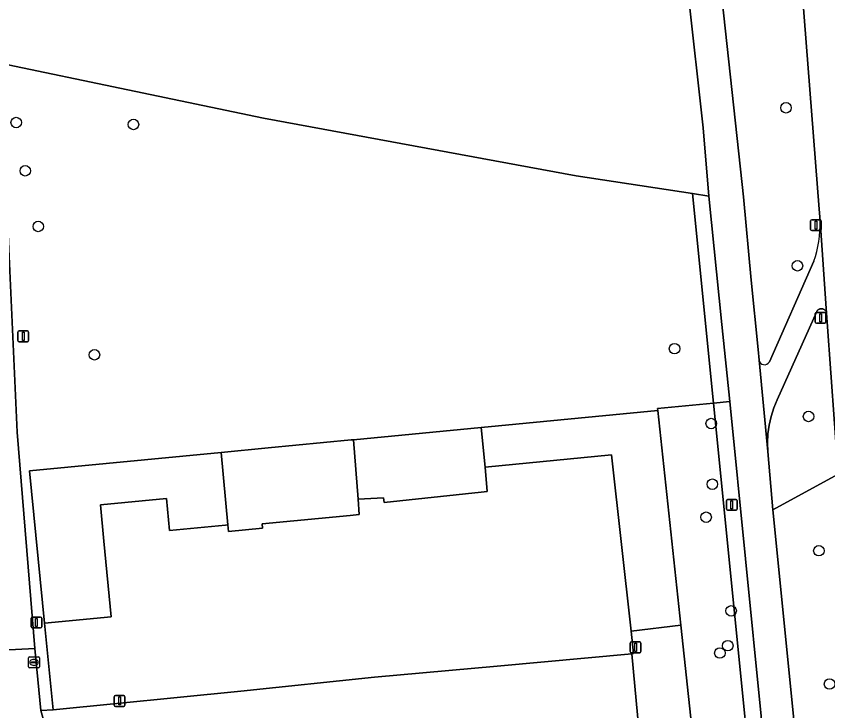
# Model space of a CAD drawing. Extents: x 161084 to 161928, y 385354 to 386522.
# Drawn here: x 161813.4 to 161888.9, y 386415 to 386479.7 of the extents above; entities that cross this region are included whole.
import ezdxf

# ---------------------------------------------------------------- set-up
doc = ezdxf.new("R2010")
doc.units = 0
for name, color, linetype in [('IMGEO_Afsluitpaal', 7, 'Continuous'), ('IMGEO_Berm_groen', 7, 'Continuous'), ('IMGEO_Boom', 7, 'Continuous'), ('IMGEO_Erf', 7, 'Continuous'), ('IMGEO_Fietspad_gesloten', 7, 'Continuous'), ('IMGEO_Fietspad_open', 7, 'Continuous'), ('IMGEO_Groenvoorziening', 7, 'Continuous'), ('IMGEO_Kolk', 7, 'Continuous'), ('IMGEO_Lichtmast', 7, 'Continuous'), ('IMGEO_Loofbos', 7, 'Continuous'), ('IMGEO_Pand', 7, 'Continuous'), ('IMGEO_Parkeervlak_open', 7, 'Continuous'), ('IMGEO_Rijbaan_lokaal_open', 7, 'Continuous'), ('IMGEO_Rijbaan_regionaal_gesloten', 7, 'Continuous'), ('IMGEO_Verkeersbordpaal', 7, 'Continuous'), ('IMGEO_Verkeerseiland_groen', 7, 'Continuous')]:
    doc.layers.add(name, color=color, linetype=linetype)

msp = doc.modelspace()

# ---------------------------------------------------------------- linework, layer by layer
at = {"layer": 'IMGEO_Afsluitpaal'}
for p, q in [((161887.826, 386452.086), (161888.616, 386452.086)), ((161888.616, 386452.086), (161887.826, 386452.086)), ((161887.726, 386451.186), (161887.726, 386451.986)), ((161887.726, 386451.986), (161887.726, 386451.186)), ((161888.716, 386451.986), (161888.716, 386451.186)), ((161888.716, 386451.186), (161888.716, 386451.986)), ((161888.616, 386451.086), (161887.826, 386451.086)), ((161887.826, 386451.086), (161888.616, 386451.086))]:
    msp.add_line(p, q, dxfattribs=at)
msp.add_lwpolyline([(161888.146, 386451.961), (161888.296, 386451.961), (161888.296, 386451.211), (161888.146, 386451.211), (161888.146, 386451.961)], dxfattribs=at)
for centre, start, end in [((161887.826, 386451.986), 90, 180), ((161887.826, 386451.986), 90, 180), ((161888.616, 386451.986), 0, 90), ((161888.616, 386451.986), 360, 90), ((161887.826, 386451.186), 180, 270), ((161887.826, 386451.186), 180, 270), ((161888.616, 386451.186), 270, 0), ((161888.616, 386451.186), 270, 0)]:
    msp.add_arc(centre, 0.1, start, end, dxfattribs=at)
at = {"layer": 'IMGEO_Berm_groen'}
for points in [[(161877.825, 386462.917), (161876.294, 386463.149), (161878.246, 386443.66), (161879.76, 386443.811), (161879.046, 386450.953)], [(161888.84, 386451.187), (161888.778, 386452.011), (161888.77, 386452.054), (161888.758, 386452.097), (161888.742, 386452.138), (161888.723, 386452.178), (161888.7, 386452.216), (161888.674, 386452.252), (161888.645, 386452.285), (161888.613, 386452.316), (161888.578, 386452.343), (161888.541, 386452.367), (161888.503, 386452.388), (161888.462, 386452.406), (161888.42, 386452.419), (161888.377, 386452.429), (161888.333, 386452.435), (161888.289, 386452.437), (161888.244, 386452.435), (161888.201, 386452.429), (161888.158, 386452.42), (161888.115, 386452.406), (161888.075, 386452.389), (161888.036, 386452.368), (161887.999, 386452.344), (161887.964, 386452.316), (161887.932, 386452.286), (161887.903, 386452.253), (161887.877, 386452.217), (161887.86, 386452.19), (161884.192, 386443.955), (161883.866, 386443.197), (161883.609, 386442.413), (161883.423, 386441.609), (161883.309, 386440.792), (161883.269, 386439.968), (161883.303, 386439.145), (161883.767, 386433.712), (161889.857, 386437.049)], [(161879.76, 386443.811), (161878.246, 386443.66), (161884.111, 386385.086), (161885.612, 386385.236)]]:
    msp.add_lwpolyline(points, close=True, dxfattribs=at)
msp.add_lwpolyline([(161900.133, 386292.018), (161899.174, 386307.304), (161897.726, 386326.817), (161897.645, 386328.001), (161897.009, 386337.325), (161896.499, 386344.336), (161892.188, 386404.652), (161889.857, 386437.049), (161883.767, 386433.712), (161888.142, 386390.008), (161890.789, 386362.407), (161892.584, 386340.168), (161893.095, 386333.841), (161893.593, 386328.226), (161893.91, 386321.858), (161893.251, 386306.802), (161889.428, 386249.977), (161880.64, 386115.728), (161877.74, 386073.727), (161872.841, 386000.002), (161865.295, 385889.362), (161863.707, 385862.465)], dxfattribs=at)
at = {"layer": 'IMGEO_Boom'}
for centre in [(161885.003, 386471.134), (161813.389, 386469.761), (161824.291, 386469.582), (161814.23, 386465.276), (161815.438, 386460.089), (161886.064, 386456.432), (161874.633, 386448.714), (161820.667, 386448.151), (161878.041, 386441.75), (161887.101, 386442.41), (161878.151, 386436.101), (161877.572, 386433.028), (161888.058, 386429.912), (161879.895, 386424.313), (161879.584, 386421.074), (161878.848, 386420.394), (161889.051, 386417.508)]:
    msp.add_circle(centre, 0.489, dxfattribs=at)
at = {"layer": 'IMGEO_Erf'}
msp.add_lwpolyline([(161868.779, 386438.833), (161857.011, 386437.703), (161857.215, 386435.416), (161856.629, 386435.354), (161847.603, 386434.399), (161847.562, 386434.842), (161845.198, 386434.697), (161845.305, 386433.281), (161844.446, 386433.2), (161836.26, 386432.428), (161836.299, 386432.021), (161833.137, 386431.71), (161833.081, 386432.317), (161832.852, 386432.295), (161827.642, 386431.794), (161827.357, 386434.777), (161821.215, 386434.189), (161821.539, 386430.803), (161822.226, 386423.756), (161816.012, 386423.166), (161816.822, 386415.118), (161834.281, 386416.846), (161846.716, 386418.133), (161858.137, 386419.178), (161870.673, 386420.327), (161870.818, 386420.341), (161870.587, 386422.438)], close=True, dxfattribs=at)
at = {"layer": 'IMGEO_Fietspad_gesloten'}
msp.add_lwpolyline([(161890.789, 386362.407), (161888.142, 386390.008), (161883.767, 386433.712), (161883.303, 386439.145), (161882.492, 386447.661), (161882.423, 386448.649), (161881.751, 386455.1), (161881.048, 386462.864), (161878.91, 386482.565), (161878.82, 386483.379), (161875.747, 386483.075), (161875.892, 386481.832), (161877.284, 386469.275), (161877.825, 386462.917), (161879.046, 386450.953), (161879.76, 386443.811), (161885.612, 386385.236), (161889.129, 386350.029)], dxfattribs=at)
msp.add_lwpolyline([(161812.314, 386466.21), (161811.886, 386475.287), (161811.793, 386477.258), (161811.729, 386478.627), (161811.449, 386478.625), (161808.666, 386478.482), (161808.971, 386471.313), (161810.389, 386447.352), (161811.194, 386433.189), (161812.126, 386420.653), (161815.115, 386420.806), (161813.489, 386440.953)], close=True, dxfattribs=at)
at = {"layer": 'IMGEO_Fietspad_open'}
for points in [[(161882.492, 386447.661), (161883.303, 386439.145), (161883.269, 386439.968), (161883.309, 386440.792), (161883.423, 386441.609), (161883.609, 386442.413), (161883.866, 386443.197), (161884.192, 386443.955), (161887.86, 386452.19), (161887.877, 386452.217), (161887.903, 386452.253), (161887.932, 386452.286), (161887.964, 386452.316), (161887.999, 386452.344), (161888.036, 386452.368), (161888.075, 386452.389), (161888.115, 386452.406), (161888.158, 386452.42), (161888.201, 386452.429), (161888.244, 386452.435), (161888.289, 386452.437), (161888.333, 386452.435), (161888.377, 386452.429), (161888.42, 386452.419), (161888.462, 386452.406), (161888.503, 386452.388), (161888.541, 386452.367), (161888.578, 386452.343), (161888.613, 386452.316), (161888.645, 386452.285), (161888.674, 386452.252), (161888.7, 386452.216), (161888.723, 386452.178), (161888.742, 386452.138), (161888.758, 386452.097), (161888.77, 386452.054), (161888.778, 386452.011), (161888.167, 386460.604)], [(161887.596, 386456.855), (161883.453, 386447.488)]]:
    msp.add_lwpolyline(points, dxfattribs=at)
for centre, radius, start, end in [((161877.083, 386460.374), 11.087, 341.49241, 1.18757), ((161883.002, 386447.737), 0.515, 188.50344, 331.0863)]:
    msp.add_arc(centre, radius, start, end, dxfattribs=at)
at = {"layer": 'IMGEO_Groenvoorziening'}
for points in [[(161875.892, 386481.832), (161875.747, 386483.075), (161864.185, 386482.79), (161811.359, 386481.125), (161811.449, 386478.625), (161811.729, 386478.627), (161811.793, 386477.258), (161811.886, 386475.287), (161823.779, 386472.801), (161836.382, 386470.167), (161865.465, 386464.788), (161876.294, 386463.149), (161877.825, 386462.917), (161877.284, 386469.275)], [(161878.246, 386443.66), (161873.052, 386443.141), (161873.071, 386442.963), (161875.215, 386422.978), (161876.236, 386413.461), (161877.381, 386402.79), (161879.328, 386384.644), (161884.111, 386385.086)]]:
    msp.add_lwpolyline(points, close=True, dxfattribs=at)
at = {"layer": 'IMGEO_Kolk'}
for p, q in [((161814.539, 386419.097), (161814.539, 386419.949)), ((161814.614, 386420.023), (161815.466, 386420.023)), ((161814.841, 386419.566), (161815.239, 386419.566)), ((161815.027, 386419.803), (161815.052, 386419.803)), ((161815.54, 386419.949), (161815.54, 386419.097)), ((161815.466, 386419.023), (161814.614, 386419.023)), ((161814.798, 386419.517), (161814.798, 386419.529)), ((161815.236, 386419.48), (161814.838, 386419.48)), ((161815.05, 386419.243), (161815.025, 386419.243)), ((161815.282, 386419.529), (161815.282, 386419.517))]:
    msp.add_line(p, q, dxfattribs=at)
for points in [[(161814.539, 386419.097), (161814.539, 386419.949)], [(161814.614, 386420.023), (161815.466, 386420.023)], [(161815.54, 386419.949), (161815.54, 386419.097)], [(161815.466, 386419.023), (161814.614, 386419.023)]]:
    msp.add_lwpolyline(points, dxfattribs=at)
for centre, radius, start, end in [((161814.616, 386419.947), 0.0765, 91.55205, 178.44795), ((161814.616, 386419.947), 0.0765, 91.55205, 178.44795), ((161814.838, 386419.526), 0.0403, 85.87752, 175.75265), ((161815.243, 386419.528), 0.0386, 1.73085, 96.63898), ((161815.464, 386419.947), 0.0765, 1.55205, 88.44795), ((161815.464, 386419.947), 0.0765, 1.55205, 88.44795), ((161814.616, 386419.099), 0.0765, 181.55205, 268.44795), ((161814.616, 386419.099), 0.0765, 181.55205, 268.44795), ((161814.835, 386419.516), 0.0366, 178.93798, 274.71019), ((161815.239, 386419.523), 0.043, 264.86636, 352.45326), ((161815.464, 386419.099), 0.0765, 271.55205, 358.44795), ((161815.464, 386419.099), 0.0765, 271.55205, 358.44795)]:
    msp.add_arc(centre, radius, start, end, dxfattribs=at)
for centre, major_axis, ratio, start_param, end_param in [((161815.026, 386419.523), (-0.387, 0.002), 0.722429, 4.712389, 7.853982), ((161815.051, 386419.523), (-0.39, 0.002), 0.717154, 1.570796, 4.712389)]:
    msp.add_ellipse(centre, major_axis=major_axis, ratio=ratio, start_param=start_param, end_param=end_param, dxfattribs=at)
at = {"layer": 'IMGEO_Lichtmast'}
for p, q in [((161887.29, 386459.803), (161887.29, 386460.603)), ((161887.29, 386460.603), (161887.29, 386459.803)), ((161887.39, 386460.703), (161888.18, 386460.703)), ((161888.18, 386460.703), (161887.39, 386460.703)), ((161888.28, 386460.603), (161888.28, 386459.803)), ((161888.28, 386459.803), (161888.28, 386460.603)), ((161888.18, 386459.703), (161887.39, 386459.703)), ((161887.39, 386459.703), (161888.18, 386459.703)), ((161813.55, 386449.468), (161813.55, 386450.268)), ((161813.55, 386450.268), (161813.55, 386449.468)), ((161813.65, 386450.368), (161814.44, 386450.368)), ((161814.44, 386450.368), (161813.65, 386450.368)), ((161814.54, 386450.268), (161814.54, 386449.468)), ((161814.54, 386449.468), (161814.54, 386450.268)), ((161814.44, 386449.368), (161813.65, 386449.368)), ((161813.65, 386449.368), (161814.44, 386449.368)), ((161814.769, 386422.842), (161814.769, 386423.642)), ((161814.769, 386423.642), (161814.769, 386422.842)), ((161814.869, 386423.742), (161815.659, 386423.742)), ((161815.659, 386423.742), (161814.869, 386423.742)), ((161815.759, 386423.642), (161815.759, 386422.842)), ((161815.759, 386422.842), (161815.759, 386423.642)), ((161815.659, 386422.742), (161814.869, 386422.742)), ((161814.869, 386422.742), (161815.659, 386422.742)), ((161870.517, 386420.524), (161870.517, 386421.324)), ((161870.517, 386421.324), (161870.517, 386420.524)), ((161870.617, 386421.424), (161871.407, 386421.424)), ((161871.407, 386421.424), (161870.617, 386421.424)), ((161871.507, 386421.324), (161871.507, 386420.524)), ((161871.507, 386420.524), (161871.507, 386421.324)), ((161871.407, 386420.424), (161870.617, 386420.424)), ((161870.617, 386420.424), (161871.407, 386420.424)), ((161822.51, 386415.53), (161822.51, 386416.33)), ((161822.51, 386416.33), (161822.51, 386415.53)), ((161822.61, 386416.43), (161823.4, 386416.43)), ((161823.4, 386416.43), (161822.61, 386416.43)), ((161823.5, 386416.33), (161823.5, 386415.53)), ((161823.5, 386415.53), (161823.5, 386416.33)), ((161823.4, 386415.43), (161822.61, 386415.43)), ((161822.61, 386415.43), (161823.4, 386415.43))]:
    msp.add_line(p, q, dxfattribs=at)
for points in [[(161887.71, 386460.578), (161887.86, 386460.578), (161887.86, 386459.828), (161887.71, 386459.828), (161887.71, 386460.578)], [(161813.97, 386450.243), (161814.12, 386450.243), (161814.12, 386449.493), (161813.97, 386449.493), (161813.97, 386450.243)], [(161815.189, 386423.617), (161815.339, 386423.617), (161815.339, 386422.867), (161815.189, 386422.867), (161815.189, 386423.617)], [(161870.937, 386421.299), (161871.087, 386421.299), (161871.087, 386420.549), (161870.937, 386420.549), (161870.937, 386421.299)], [(161822.93, 386416.305), (161823.08, 386416.305), (161823.08, 386415.555), (161822.93, 386415.555), (161822.93, 386416.305)]]:
    msp.add_lwpolyline(points, dxfattribs=at)
for centre, start, end in [((161887.39, 386460.603), 90, 180), ((161887.39, 386460.603), 90, 180), ((161888.18, 386460.603), 0, 90), ((161888.18, 386460.603), 360, 90), ((161887.39, 386459.803), 180, 270), ((161887.39, 386459.803), 180, 270), ((161888.18, 386459.803), 270, 0), ((161888.18, 386459.803), 270, 0), ((161813.65, 386450.268), 90, 180), ((161813.65, 386450.268), 90, 180), ((161814.44, 386450.268), 0, 90), ((161814.44, 386450.268), 360, 90), ((161813.65, 386449.468), 180, 270), ((161813.65, 386449.468), 180, 270), ((161814.44, 386449.468), 270, 0), ((161814.44, 386449.468), 270, 0), ((161814.869, 386423.642), 90, 180), ((161814.869, 386423.642), 90, 180), ((161815.659, 386423.642), 0, 90), ((161815.659, 386423.642), 360, 90), ((161814.869, 386422.842), 180, 270), ((161814.869, 386422.842), 180, 270), ((161815.659, 386422.842), 270, 0), ((161815.659, 386422.842), 270, 0), ((161870.617, 386421.324), 90, 180), ((161870.617, 386421.324), 90, 180), ((161871.407, 386421.324), 0, 90), ((161871.407, 386421.324), 360, 90), ((161870.617, 386420.524), 180, 270), ((161870.617, 386420.524), 180, 270), ((161871.407, 386420.524), 270, 0), ((161871.407, 386420.524), 270, 0), ((161822.61, 386416.33), 90, 180), ((161822.61, 386416.33), 90, 180), ((161823.4, 386416.33), 0, 90), ((161823.4, 386416.33), 360, 90), ((161822.61, 386415.53), 180, 270), ((161822.61, 386415.53), 180, 270), ((161823.4, 386415.53), 270, 0), ((161823.4, 386415.53), 270, 0)]:
    msp.add_arc(centre, 0.1, start, end, dxfattribs=at)
at = {"layer": 'IMGEO_Loofbos'}
msp.add_lwpolyline([(161876.294, 386463.149), (161865.465, 386464.788), (161836.382, 386470.167), (161823.779, 386472.801), (161811.886, 386475.287), (161812.314, 386466.21), (161813.489, 386440.953), (161815.115, 386420.806), (161815.674, 386415.047), (161816.822, 386415.118), (161816.012, 386423.166), (161814.623, 386437.352), (161832.459, 386439.064), (161836.83, 386439.484), (161844.542, 386440.224), (161844.779, 386440.247), (161856.647, 386441.386), (161873.071, 386442.963), (161873.052, 386443.141), (161878.246, 386443.66)], close=True, dxfattribs=at)
at = {"layer": 'IMGEO_Pand'}
for points in [[(161873.071, 386442.963), (161856.647, 386441.386), (161857.011, 386437.703), (161868.779, 386438.833), (161870.587, 386422.438), (161875.215, 386422.978)], [(161857.011, 386437.703), (161856.647, 386441.386), (161844.779, 386440.247), (161845.198, 386434.697), (161847.562, 386434.842), (161847.603, 386434.399), (161856.629, 386435.354), (161857.215, 386435.416)], [(161844.779, 386440.247), (161844.542, 386440.224), (161836.83, 386439.484), (161832.459, 386439.064), (161833.081, 386432.317), (161833.137, 386431.71), (161836.299, 386432.021), (161836.26, 386432.428), (161844.446, 386433.2), (161845.305, 386433.281), (161845.198, 386434.697)], [(161821.215, 386434.189), (161827.357, 386434.777), (161827.642, 386431.794), (161832.852, 386432.295), (161833.081, 386432.317), (161832.459, 386439.064), (161814.623, 386437.352), (161816.012, 386423.166), (161822.226, 386423.756), (161821.539, 386430.803)]]:
    msp.add_lwpolyline(points, close=True, dxfattribs=at)
at = {"layer": 'IMGEO_Parkeervlak_open'}
msp.add_lwpolyline([(161875.215, 386422.978), (161870.587, 386422.438), (161870.818, 386420.341), (161870.673, 386420.327), (161871.33, 386412.959), (161876.236, 386413.461)], close=True, dxfattribs=at)
at = {"layer": 'IMGEO_Rijbaan_lokaal_open'}
for points in [[(161819.011, 386401.931), (161818.944, 386402.123), (161816.943, 386410.394), (161816.661, 386411.561), (161815.674, 386415.047), (161815.115, 386420.806), (161812.126, 386420.653)], [(161871.439, 386406.899), (161870.822, 386412.907), (161871.33, 386412.959), (161870.673, 386420.327), (161858.137, 386419.178), (161846.716, 386418.133), (161834.281, 386416.846), (161816.822, 386415.118), (161815.674, 386415.047), (161816.661, 386411.561), (161818.751, 386411.987), (161821.006, 386402.548), (161818.944, 386402.123), (161819.011, 386401.931), (161824.308, 386402.517), (161835.351, 386403.674), (161847.428, 386404.906)]]:
    msp.add_lwpolyline(points, dxfattribs=at)
at = {"layer": 'IMGEO_Rijbaan_regionaal_gesloten'}
msp.add_lwpolyline([(161885.283, 386495.579), (161885.495, 386494.112), (161885.886, 386490.11), (161886.081, 386487.333), (161886.345, 386484.015), (161888.089, 386461.702), (161888.167, 386460.604), (161888.778, 386452.011), (161888.84, 386451.187), (161889.857, 386437.049), (161892.188, 386404.652), (161896.499, 386344.336), (161897.009, 386337.325), (161897.645, 386328.001), (161902.317, 386327.464), (161902.319, 386333.451), (161902.029, 386337.69), (161901.262, 386348.183), (161900.976, 386351.865), (161898.454, 386386.346), (161897.347, 386401.475), (161891.422, 386484.276), (161891.19, 386487.649)], dxfattribs=at)
at = {"layer": 'IMGEO_Verkeersbordpaal'}
for p, q in [((161879.563, 386434.676), (161880.353, 386434.676)), ((161880.353, 386434.676), (161879.563, 386434.676)), ((161879.463, 386433.776), (161879.463, 386434.576)), ((161879.463, 386434.576), (161879.463, 386433.776)), ((161880.453, 386434.576), (161880.453, 386433.776)), ((161880.453, 386433.776), (161880.453, 386434.576)), ((161880.353, 386433.676), (161879.563, 386433.676)), ((161879.563, 386433.676), (161880.353, 386433.676))]:
    msp.add_line(p, q, dxfattribs=at)
msp.add_lwpolyline([(161879.883, 386434.551), (161880.033, 386434.551), (161880.033, 386433.801), (161879.883, 386433.801), (161879.883, 386434.551)], dxfattribs=at)
for centre, start, end in [((161879.563, 386434.576), 90, 180), ((161879.563, 386434.576), 90, 180), ((161880.353, 386434.576), 0, 90), ((161880.353, 386434.576), 360, 90), ((161879.563, 386433.776), 180, 270), ((161879.563, 386433.776), 180, 270), ((161880.353, 386433.776), 270, 0), ((161880.353, 386433.776), 270, 0)]:
    msp.add_arc(centre, 0.1, start, end, dxfattribs=at)
at = {"layer": 'IMGEO_Verkeerseiland_groen'}
for points in [[(161878.5, 386486.291), (161878.82, 386483.379), (161878.91, 386482.565), (161881.048, 386462.864), (161881.751, 386455.1), (161882.423, 386448.649), (161882.492, 386447.661)], [(161888.167, 386460.604), (161888.089, 386461.702), (161886.345, 386484.015)], [(161883.453, 386447.488), (161887.596, 386456.855)]]:
    msp.add_lwpolyline(points, dxfattribs=at)
for centre, radius, start, end in [((161877.083, 386460.374), 11.087, 341.49241, 1.18757), ((161883.002, 386447.737), 0.515, 188.50344, 331.0863)]:
    msp.add_arc(centre, radius, start, end, dxfattribs=at)

doc.saveas('drawing.dxf')
